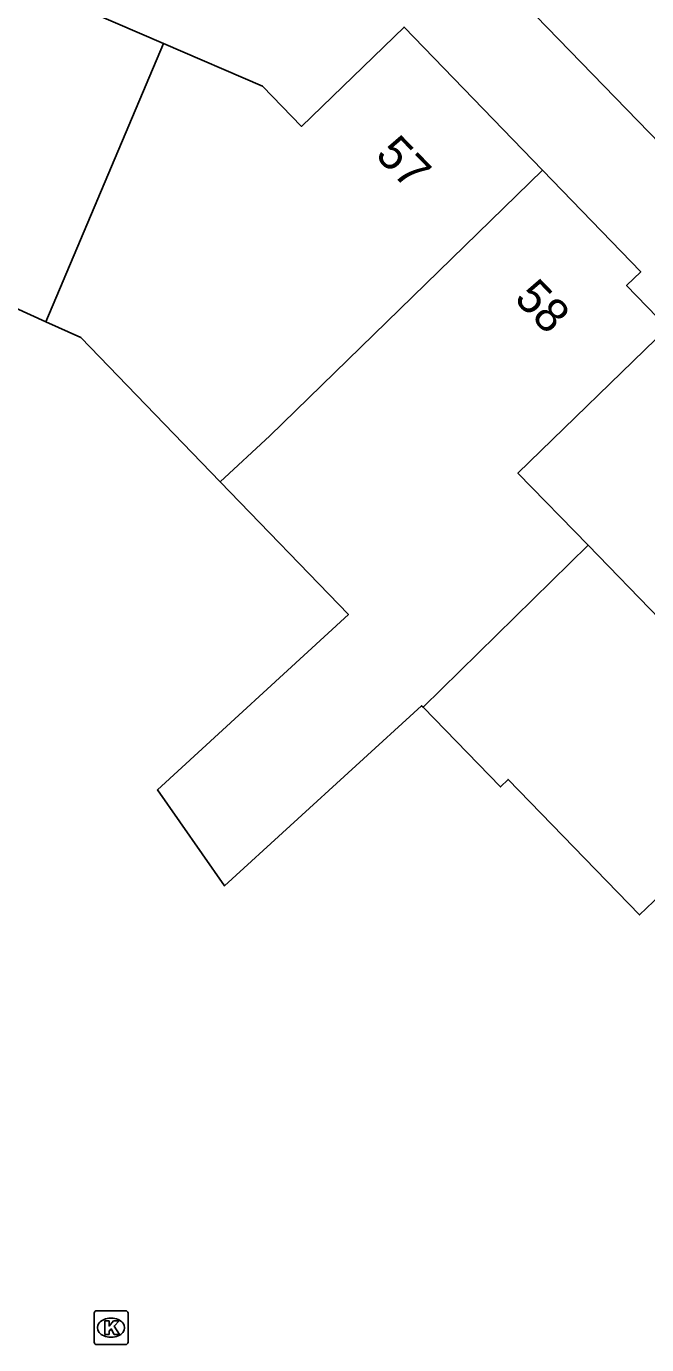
# Model space of a CAD drawing. Extents: x 162880 to 165536, y 384011 to 385179.
# Drawn here: x 163852.88 to 163871.19, y 384262.3 to 384301.21 of the extents above; entities that cross this region are included whole.
import ezdxf

# ---------------------------------------------------------------- set-up
doc = ezdxf.new("R2010")
doc.units = 0
for name, color, linetype in [('IMGEO_Kolk', 7, 'Continuous'), ('IMGEO_Pand', 7, 'Continuous'), ('IMGEO_Pand_nummerreeks', 7, 'Continuous'), ('IMGEO_Voetpad_open', 7, 'Continuous')]:
    doc.layers.add(name, color=color, linetype=linetype)

msp = doc.modelspace()

# ---------------------------------------------------------------- linework, layer by layer
at = {"layer": 'IMGEO_Kolk'}
for p, q in [((163854.953, 384263.304), (163855.805, 384263.304)), ((163854.878, 384262.378), (163854.878, 384263.23)), ((163855.366, 384263.084), (163855.391, 384263.084)), ((163855.879, 384263.23), (163855.879, 384262.378)), ((163855.389, 384262.524), (163855.364, 384262.524)), ((163855.805, 384262.304), (163854.953, 384262.304))]:
    msp.add_line(p, q, dxfattribs=at)
for points in [[(163854.953, 384263.304), (163855.805, 384263.304)], [(163854.878, 384262.378), (163854.878, 384263.23)], [(163855.199, 384263.004), (163855.322, 384263.004), (163855.322, 384262.853), (163855.452, 384263.004), (163855.616, 384263.004), (163855.47, 384262.853), (163855.623, 384262.604), (163855.471, 384262.604), (163855.386, 384262.768), (163855.322, 384262.701), (163855.322, 384262.604), (163855.199, 384262.604), (163855.199, 384263.004)], [(163855.879, 384263.23), (163855.879, 384262.378)], [(163855.805, 384262.304), (163854.953, 384262.304)]]:
    msp.add_lwpolyline(points, dxfattribs=at)
for centre, start, end in [((163854.955, 384263.228), 91.552, 178.448), ((163854.955, 384263.228), 91.552, 178.448), ((163855.803, 384263.228), 1.552, 88.448), ((163855.803, 384263.228), 1.552, 88.448), ((163854.955, 384262.38), 181.552, 268.448), ((163854.955, 384262.38), 181.552, 268.448), ((163855.803, 384262.38), 271.552, 358.448), ((163855.803, 384262.38), 271.552, 358.448)]:
    msp.add_arc(centre, 0.0765, start, end, dxfattribs=at)
for centre, major_axis, ratio, start_param, end_param in [((163855.365, 384262.804), (-0.387, 0.002), 0.722429, 4.712389, 7.853982), ((163855.39, 384262.804), (-0.39, 0.002), 0.717154, 1.570796, 4.712389)]:
    msp.add_ellipse(centre, major_axis=major_axis, ratio=ratio, start_param=start_param, end_param=end_param, dxfattribs=at)
at = {"layer": 'IMGEO_Pand'}
for points in [[(163846.47, 384306.152), (163852.357, 384306.156), (163852.36, 384301.956), (163854.02, 384301.957), (163856.929, 384300.707)], [(163856.929, 384300.707), (163859.847, 384299.453), (163861.001, 384298.26), (163864.034, 384301.194), (163868.122, 384296.969)], [(163853.45, 384292.496), (163856.929, 384300.707)], [(163868.122, 384296.969), (163860.072, 384289.128), (163858.599, 384287.774)], [(163869.463, 384285.896), (163867.394, 384288.028), (163871.811, 384292.314), (163870.6, 384293.562), (163871.022, 384293.972), (163868.122, 384296.969)], [(163853.45, 384292.496), (163852.088, 384293.112), (163852.087, 384294.892), (163846.475, 384294.888)], [(163858.599, 384287.774), (163854.483, 384292.029), (163853.45, 384292.496)], [(163869.463, 384285.896), (163871.58, 384283.715), (163875.993, 384287.998), (163877.197, 384286.756), (163877.627, 384287.173), (163880.526, 384284.185)], [(163864.591, 384281.119), (163864.549, 384281.163), (163858.731, 384275.845), (163856.749, 384278.678), (163862.387, 384283.859), (163858.599, 384287.774)], [(163864.591, 384281.119), (163869.463, 384285.896)], [(163872.435, 384276.367), (163870.985, 384274.989), (163867.105, 384278.986), (163866.875, 384278.763), (163864.591, 384281.119)]]:
    msp.add_lwpolyline(points, dxfattribs=at)
at = {"layer": 'IMGEO_Voetpad_open'}
msp.add_lwpolyline([(163862.239, 384307.377), (163899.33, 384269.205)], dxfattribs=at)

# ---------------------------------------------------------------- texts
at = {"layer": 'IMGEO_Pand_nummerreeks'}
for s, rotation, p in [('57', 314.0566, (163863.151, 384297.389)), ('58', 314.0545, (163867.252, 384293.15))]:
    msp.add_text(s, height=1, rotation=rotation, dxfattribs=at).set_placement(p)

doc.saveas('drawing.dxf')
